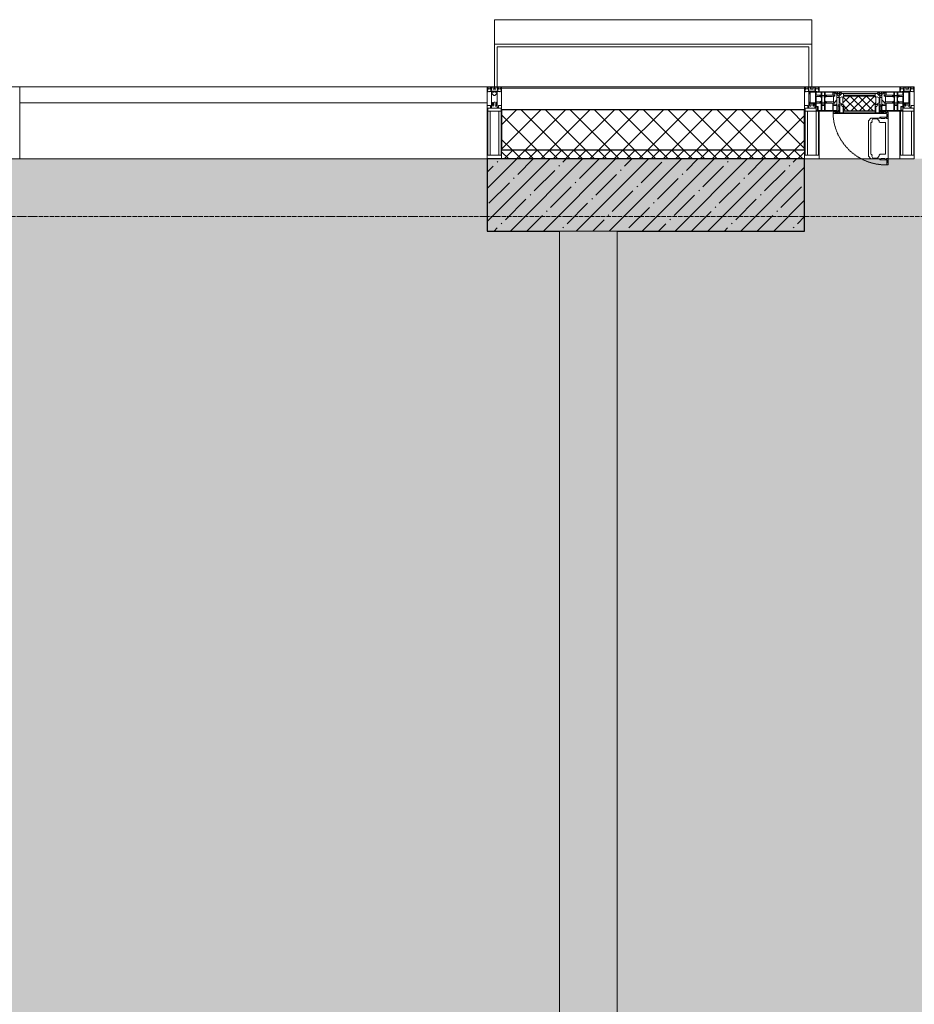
# Model space of a CAD drawing. Header units: millimetres. Extents: x -525784 to 178656, y -69521 to 385150.
# Tile 331 of 389: x -172623 to -169523, y 373214 to 376627. Entities that reach past the tile are written whole.
import ezdxf

# ---------------------------------------------------------------- set-up
doc = ezdxf.new("R2010")
doc.units = ezdxf.units.MM
doc.linetypes.add('-D1-02х01', pattern=[3, 2, -1])
doc.linetypes.add('-D1d1-15x02', pattern=[19, 15, -2, 0, -2])
for name, color, linetype, lineweight in [('_0', 7, 'Continuous', 13), ('A-COLS', 7, 'Continuous', 5), ('A-DETL-GENF', 7, 'Continuous', 5), ('A-GLAZ', 7, 'Continuous', 5), ('A-GLAZ-CURT', 8, 'Continuous', 5), ('A-GLAZ-CWMG', 8, 'Continuous', 5), ('A-WALL', 7, 'Continuous', 5), ('A-WALL-FNSH', 8, 'Continuous', 5), ('I-WALL', 7, 'Continuous', 5), ('S-COLS', 7, 'Continuous', 5), ('S-GRID', 7, 'Continuous', 5)]:
    doc.layers.add(name, color=color, linetype=linetype, lineweight=lineweight)

# ---------------------------------------------------------------- blocks, each defined once
blk = doc.blocks.new('System Panel - A_PAN_Glass-5026823-50_AS_M_L24')
at = {"layer": 'A-GLAZ-CURT'}
for p, q in [((810, 0), (-810, 0)), ((-810, 0), (-810, -55)), ((810, -55), (810, 0)), ((-810, -55), (810, -55))]:
    blk.add_line(p, q, dxfattribs=at)
blk = doc.blocks.new('Rectangular Mullion - R_StandardFrame_50Wx250H-3342963-50_AS_M_L24')
at = {"layer": 'A-GLAZ-CWMG'}
blk.add_line((21250, 29450), (19630, 29450), dxfattribs=at)
blk = doc.blocks.new('Rectangular Mullion - R_StandardFrame_50Wx250H-3538113-50_AS_M_L24')
at = {"layer": 'A-GLAZ-CWMG', "lineweight": 9}
for p, q in [((-25, 84), (-25, 250)), ((-25, 250), (25, 250)), ((25, 250), (25, 0)), ((-25, 0), (-25, 17)), ((25, 0), (-25, 0))]:
    blk.add_line(p, q, dxfattribs=at)
blk = doc.blocks.new('Rectangular Mullion - 50Wx250H-2623690-50_AS_M_L24')
at = {"layer": 'A-DETL-GENF'}
for p, q in [((-25, 65.2), (-25, 250)), ((-25, 250), (0, 250)), ((25, 250), (0, 250)), ((25, 65.2), (25, 250)), ((-23, 237.3), (0, 237.3)), ((-23, 237.3), (-23, 73.6)), ((-14.9, 84), (-14.9, 237.3)), ((23, 237.3), (0, 237.3)), ((14.9, 84), (14.9, 237.3)), ((23, 237.3), (23, 73.6)), ((0, 84), (-23, 84)), ((-0.5, 73.6), (-23, 73.6)), ((-14, 71.3), (-14, 65.2)), ((-10, 71.3), (-14, 71.3)), ((-10, 53), (-10, 71.3)), ((0, 84), (23, 84)), ((0.5, 73.6), (23, 73.6)), ((10, 71.3), (14, 71.3)), ((10, 53), (10, 71.3)), ((14, 71.3), (14, 65.2)), ((-14, 65.2), (-25, 65.2)), ((-8.7, 53), (-10, 53)), ((-10, 53), (-10, 17)), ((-8.7, 53), (-7, 54.7)), ((-7, 65.2), (-5.9, 67.3)), ((-7, 65.2), (-7, 54.7)), ((-4.1, 67.3), (-5.9, 67.3)), ((-4.1, 67.3), (-2.9, 65.1)), ((-2.9, 65.1), (-2.9, 54.6)), ((-1.3, 53), (-2.9, 54.6)), ((0, 53), (-1.3, 53)), ((0, 53), (1.3, 53)), ((1.3, 53), (2.9, 54.6)), ((4.1, 67.3), (2.9, 65.1)), ((2.9, 65.1), (2.9, 54.6)), ((4.1, 67.3), (5.9, 67.3)), ((7, 65.2), (5.9, 67.3)), ((7, 65.2), (7, 54.7)), ((8.7, 53), (7, 54.7)), ((8.7, 53), (10, 53)), ((10, 53), (10, 17)), ((14, 65.2), (25, 65.2)), ((-23.8, 14.6), (-25, 14.2)), ((-25, 0), (-25, 14.2)), ((-22.3, 17), (-23.8, 17)), ((-23.8, 17), (-23.8, 14.6)), ((-22.5, 10.6), (-23.8, 14.6)), ((-22.5, 10.6), (-23.7, 9.9)), ((-23.7, 1.3), (-23.7, 9.9)), ((-23.7, 1.3), (-11.8, 1.3)), ((-23.2, 10.2), (-22.5, 8)), ((-22.5, 8), (-22.5, 4.5)), ((-21.3, 4.5), (-22.5, 4.5)), ((-22.3, 17), (-22.3, 16)), ((-22.3, 16), (-21.3, 16)), ((-19, 17.6), (-21.3, 16)), ((-21.3, 4.5), (-21.3, 6.5)), ((-21.3, 6.5), (-14.2, 6.5)), ((-18.4, 16.6), (-19, 17.6)), ((-7.4, 16.6), (-18.4, 16.6)), ((-14.2, 6.5), (-14.2, 4.5)), ((-13.2, 4.5), (-14.2, 4.5)), ((-13.2, 4.5), (-12.2, 7.2)), ((-12.7, 7.6), (-11.3, 11.4)), ((-12.7, 7.6), (-11.8, 6.9)), ((-12.2, 9), (-12.2, 14.8)), ((-12.2, 14.8), (0, 14.8)), ((-11.8, 1.3), (-11.8, 6.9)), ((-10.5, 11.2), (-11.3, 11.4)), ((-10.5, 1.5), (-10.5, 11.2)), ((-4.8, 1.5), (-10.5, 1.5)), ((-10, 17), (-7.5, 17)), ((-8.5, 23), (-1.5, 30)), ((-8.5, 18.5), (-8.5, 23)), ((-7.5, 18.5), (-8.5, 18.5)), ((-7.5, 17), (-7.5, 18.5)), ((-7.4, 18), (-7.4, 16.6)), ((-2.6, 18), (-7.4, 18)), ((0, 8), (-4.8, 8)), ((-4.8, 1.5), (-4.8, 8)), ((-2.6, 18), (-2.6, 16.8)), ((-2.6, 16.8), (0, 16.8)), ((-1.5, 30), (0, 30)), ((1.5, 30), (0, 30)), ((2.6, 16.8), (0, 16.8)), ((0, 14.8), (0, 16.8)), ((0, 14.8), (0, 16.8)), ((12.2, 14.8), (0, 14.8)), ((0, 0), (0, 8)), ((0, 8), (4.8, 8)), ((0, 0), (0, 8)), ((8.5, 23), (1.5, 30)), ((2.6, 18), (2.6, 16.8)), ((2.6, 18), (7.4, 18)), ((4.8, 1.5), (4.8, 8)), ((4.8, 1.5), (10.5, 1.5)), ((7.4, 18), (7.4, 16.6)), ((7.4, 16.6), (18.4, 16.6)), ((7.5, 18.5), (8.5, 18.5)), ((7.5, 17), (7.5, 18.5)), ((10, 17), (7.5, 17)), ((8.5, 18.5), (8.5, 23)), ((10.5, 11.2), (11.3, 11.4)), ((10.5, 1.5), (10.5, 11.2)), ((12.7, 7.6), (11.3, 11.4)), ((12.7, 7.6), (11.8, 6.9)), ((11.8, 1.3), (11.8, 6.9)), ((23.7, 1.3), (11.8, 1.3)), ((12.2, 9), (12.2, 14.8)), ((13.2, 4.5), (12.2, 7.2)), ((13.2, 4.5), (14.2, 4.5)), ((21.3, 6.5), (14.2, 6.5)), ((14.2, 6.5), (14.2, 4.5)), ((18.4, 16.6), (19, 17.6)), ((19, 17.6), (21.3, 16)), ((22.3, 16), (21.3, 16)), ((21.3, 4.5), (21.3, 6.5)), ((21.3, 4.5), (22.5, 4.5)), ((22.3, 17), (22.3, 16)), ((22.3, 17), (23.8, 17)), ((22.5, 10.6), (23.8, 14.6)), ((22.5, 10.6), (23.7, 9.9)), ((23.2, 10.2), (22.5, 8)), ((22.5, 8), (22.5, 4.5)), ((23.7, 1.3), (23.7, 9.9)), ((23.8, 17), (23.8, 14.6)), ((23.8, 14.6), (25, 14.2)), ((25, 0), (25, 14.2)), ((-25, 0), (0, 0)), ((25, 0), (0, 0))]:
    blk.add_line(p, q, dxfattribs=at)
for centre, start, end in [((-0.5, 73.1), 360, 90), ((0.5, 73.1), 90, 180)]:
    blk.add_arc(centre, 0.5, start, end, dxfattribs=at)
blk = doc.blocks.new('Rectangular Mullion - R_StandardFrame_50Wx250H-5026827-50_AS_M_L24')
at = {"layer": 'A-GLAZ-CWMG', "lineweight": 9}
for p, q in [((-25, 0), (-25, 250)), ((-25, 250), (25, 250)), ((25, 250), (25, 0)), ((25, 0), (-25, 0))]:
    blk.add_line(p, q, dxfattribs=at)
blk = doc.blocks.new('A_PAN_Створка - 383мм-V14-50_AS_M_L24')
at = {"layer": 'A-GLAZ-CURT'}
h = blk.add_hatch(dxfattribs=at)
h.set_pattern_fill('FP_16', color=256, style=0, pattern_type=2)
h.set_pattern_definition([(45, (-22540, -29700), (-14.142136, 14.142136), []), (135, (-22540, -29700), (-14.142136, -14.142136), [])])
h.paths.add_polyline_path([(-46.3, -82.7), (54.6, -81.8), (55.5, -62.5), (57.2, -60.8), (57.2, -36.4), (54.9, -34.1), (54.5, -31.8), (-54.5, -31.8), (-54.9, -34.1), (-57.2, -36.4), (-57.2, -60.8), (-54.6, -63.4), (-53.6, -82.7)])
at = {"layer": 'A-DETL-GENF'}
for p, q in [((-70, -32.1), (-61.4, -23.5)), ((-70, -62.5), (-70, -32.1)), ((61.4, -23.5), (-61.4, -23.5)), ((-55.2, -33.8), (-57.3, -35.9)), ((-54.9, -34.1), (-57.2, -36.4)), ((-55.2, -33.8), (-54.8, -31.5)), ((-54.9, -25.8), (-53.9, -24.8)), ((-54.9, -29.5), (-54.9, -25.8)), ((-53.9, -30.5), (-54.9, -29.5)), ((-54.5, -31.8), (-54.9, -34.1)), ((0, -31.5), (-54.8, -31.5)), ((54.5, -31.8), (-54.5, -31.8)), ((-53.9, -24.8), (53.9, -24.8)), ((53.9, -30.5), (-53.9, -30.5)), ((0, -31.5), (54.8, -31.5)), ((54.9, -25.8), (53.9, -24.8)), ((53.9, -30.5), (54.9, -29.5)), ((54.9, -34.1), (54.5, -31.8)), ((55.2, -33.8), (54.8, -31.5)), ((54.9, -29.5), (54.9, -25.8)), ((57.2, -36.4), (54.9, -34.1)), ((55.2, -33.8), (57.3, -35.9)), ((70, -32.1), (61.4, -23.5)), ((70, -62.5), (70, -32.1)), ((-73.9, -62.5), (-70, -62.5)), ((-73.9, -87.5), (-73.9, -62.5)), ((-69.4, -66.5), (-73.9, -66.5)), ((-69.4, -81.5), (-69.4, -66.5)), ((-61.7, -62.5), (-67.9, -62.5)), ((-67.9, -62.5), (-67.9, -89.3)), ((-67.8, -38.3), (-65.7, -37.4)), ((-67.8, -55.7), (-67.8, -38.3)), ((-66, -56.5), (-67.8, -55.7)), ((-66, -56.5), (-62, -59.1)), ((-65.7, -37.4), (-60.8, -34.7)), ((-62, -59.1), (-60.7, -61)), ((-61.7, -64.9), (-61.7, -62.5)), ((-60.1, -67.7), (-61.7, -64.9)), ((-60.8, -34.7), (-57.3, -35.9)), ((-60.7, -61), (-57.4, -61)), ((-56.4, -67.7), (-60.1, -67.7)), ((-57.4, -61), (-54.9, -63.5)), ((-57.2, -36.4), (-57.2, -60.8)), ((-57.2, -60.8), (-54.6, -63.4)), ((-56.4, -89.4), (-56.4, -67.7)), ((-54.9, -63.5), (-54.9, -81.9)), ((-54.6, -63.4), (-54.6, -81.8)), ((54.6, -63.4), (57.2, -60.8)), ((54.6, -81.8), (54.6, -63.4)), ((57.4, -61), (54.9, -63.5)), ((54.9, -63.5), (54.9, -81.9)), ((56.4, -67.7), (60.1, -67.7)), ((56.4, -89.4), (56.4, -67.7)), ((57.2, -60.8), (57.2, -36.4)), ((60.8, -34.7), (57.3, -35.9)), ((60.7, -61), (57.4, -61)), ((60.1, -67.7), (61.7, -64.9)), ((62, -59.1), (60.7, -61)), ((65.7, -37.4), (60.8, -34.7)), ((61.7, -62.5), (67.9, -62.5)), ((61.7, -64.9), (61.7, -62.5)), ((66, -56.5), (62, -59.1)), ((67.8, -38.3), (65.7, -37.4)), ((66, -56.5), (67.8, -55.7)), ((67.8, -55.7), (67.8, -38.3)), ((67.9, -62.5), (67.9, -89.3)), ((69.4, -66.5), (73.9, -66.5)), ((69.4, -81.5), (69.4, -66.5)), ((73.9, -62.5), (70, -62.5)), ((73.9, -87.5), (73.9, -62.5)), ((-91.5, -87.5), (-73.9, -87.5)), ((-91.5, -92), (-91.5, -87.5)), ((-91.5, -92), (91.5, -92)), ((-83.4, -90.3), (-83.4, -87.5)), ((-83.4, -90.3), (-69.4, -90.3)), ((-73.9, -81.5), (-69.4, -81.5)), ((-69.4, -85.5), (-73.9, -85.5)), ((-69.4, -90.3), (-69.4, -85.5)), ((-67.9, -89.3), (-66.9, -90.3)), ((-66.9, -90.3), (-57.4, -90.3)), ((-57.4, -90.3), (-56.4, -89.4)), ((-54.9, -81.9), (-53.8, -83)), ((-54.9, -85.6), (-53.9, -84.6)), ((-54.9, -89.3), (-54.9, -85.6)), ((-53.9, -90.3), (-54.9, -89.3)), ((-54.6, -81.8), (-53.6, -82.7)), ((-53.9, -84.6), (53.9, -84.6)), ((53.9, -90.3), (-53.9, -90.3)), ((53.8, -83), (-53.8, -83)), ((-53.6, -82.7), (53.6, -82.7)), ((53.6, -82.7), (54.6, -81.8)), ((54.9, -81.9), (53.8, -83)), ((54.9, -85.6), (53.9, -84.6)), ((53.9, -90.3), (54.9, -89.3)), ((54.9, -89.3), (54.9, -85.6)), ((57.4, -90.3), (56.4, -89.4)), ((66.9, -90.3), (57.4, -90.3)), ((67.9, -89.3), (66.9, -90.3)), ((73.9, -81.5), (69.4, -81.5)), ((69.4, -85.5), (73.9, -85.5)), ((69.4, -90.3), (69.4, -85.5)), ((83.4, -90.3), (69.4, -90.3)), ((91.5, -87.5), (73.9, -87.5)), ((83.4, -90.3), (83.4, -87.5)), ((91.5, -92), (91.5, -87.5))]:
    blk.add_line(p, q, dxfattribs=at)
at = {"layer": 'A-DETL-GENF', "color": 9, "true_color": 0xc8c8c8}
for p, q in [((95.1, -87.5), (95.1, -105.1)), ((99.6, -87.5), (95.1, -87.5)), ((97.9, -95.6), (95.1, -95.6)), ((97.9, -95.6), (97.9, -109.6)), ((99.6, -270.5), (99.6, -87.5)), ((39.7, -109), (31.1, -117.6)), ((31.1, -117.6), (31.1, -240.4)), ((41.4, -123.8), (39.1, -124.2)), ((39.1, -179), (39.1, -124.2)), ((70.1, -109), (39.7, -109)), ((41.4, -123.8), (43.5, -121.7)), ((45, -113.3), (42.3, -118.2)), ((42.3, -118.2), (43.5, -121.7)), ((45.9, -111.2), (45, -113.3)), ((63.3, -111.2), (45.9, -111.2)), ((64.1, -113), (63.3, -111.2)), ((64.1, -113), (66.7, -117)), ((66.7, -117), (68.6, -118.3)), ((68.6, -118.3), (68.6, -121.6)), ((68.6, -121.6), (71.1, -124.1)), ((70.1, -105.1), (70.1, -109)), ((95.1, -105.1), (70.1, -105.1)), ((71.1, -124.1), (89.5, -124.1)), ((74.1, -109.6), (74.1, -105.1)), ((89.1, -109.6), (74.1, -109.6)), ((89.1, -105.1), (89.1, -109.6)), ((89.5, -124.1), (90.6, -125.2)), ((90.6, -125.2), (90.6, -232.8)), ((93.1, -109.6), (93.1, -105.1)), ((97.9, -109.6), (93.1, -109.6)), ((39.1, -179), (39.1, -233.8)), ((41.4, -234.2), (39.1, -233.8)), ((41.4, -234.2), (43.5, -236.3)), ((42.3, -239.8), (43.5, -236.3)), ((68.6, -236.4), (71.1, -233.9)), ((68.6, -239.7), (68.6, -236.4)), ((71.1, -233.9), (89.5, -233.9)), ((89.5, -233.9), (90.6, -232.8)), ((39.7, -249), (31.1, -240.4)), ((70.1, -249), (39.7, -249)), ((45, -244.7), (42.3, -239.8)), ((45.9, -246.8), (45, -244.7)), ((63.3, -246.8), (45.9, -246.8)), ((64.1, -245), (63.3, -246.8)), ((64.1, -245), (66.7, -241)), ((66.7, -241), (68.6, -239.7)), ((70.1, -252.9), (70.1, -249)), ((95.1, -252.9), (70.1, -252.9)), ((74.1, -248.4), (74.1, -252.9)), ((89.1, -248.4), (74.1, -248.4)), ((89.1, -252.9), (89.1, -248.4)), ((93.1, -248.4), (93.1, -252.9)), ((97.9, -248.4), (93.1, -248.4)), ((95.1, -270.5), (95.1, -252.9)), ((97.9, -262.4), (95.1, -262.4)), ((99.6, -270.5), (95.1, -270.5)), ((97.9, -262.4), (97.9, -248.4))]:
    blk.add_line(p, q, dxfattribs=at)
at = {"layer": 'A-GLAZ'}
for p, q in [((-67.9, -17), (-171, -17)), ((-171, -17), (-171, -57)), ((-171, -18.5), (-153.5, -18.5)), ((-153.5, -18.5), (-152, -20)), ((-152, -20), (-152, -73.5)), ((-150.5, -17), (-150.5, -29.4)), ((-132.4, -18.6), (-150.5, -18.6)), ((-150.5, -29.4), (-132.4, -29.4)), ((-150.5, -33.6), (-150.5, -68)), ((-136.3, -33.6), (-150.5, -33.6)), ((-137.2, -31), (-135.8, -35)), ((-132.5, -31), (-137.2, -31)), ((-132.5, -31.9), (-133.4, -33.7)), ((-133.4, -33.7), (-130.1, -35.3)), ((-132.5, -31.9), (-132.5, -31)), ((-132.4, -29.4), (-132.4, -18.6)), ((-131, -18.2), (-131, -29.5)), ((-120.8, -18.2), (-131, -18.2)), ((-131, -29.5), (-120.8, -29.5)), ((-131, -30.9), (-131, -33)), ((-120.8, -30.9), (-131, -30.9)), ((-129.4, -34.6), (-131, -33)), ((-122.4, -34.6), (-120.8, -33)), ((-118.4, -33.7), (-121.7, -35.3)), ((-120.8, -18.2), (-120.8, -29.5)), ((-120.8, -30.9), (-120.8, -33)), ((-119.3, -18.6), (-92.5, -18.6)), ((-119.3, -29.4), (-119.3, -18.6)), ((-92.5, -29.4), (-119.3, -29.4)), ((-119.3, -31), (-114.6, -31)), ((-119.3, -31.9), (-119.3, -31)), ((-119.3, -31.9), (-118.4, -33.7)), ((-114.6, -31), (-115.9, -35)), ((-94.1, -33.5), (-115.4, -33.5)), ((-89.9, -35.1), (-94.1, -33.5)), ((-92.5, -18.6), (-92.5, -29.4)), ((-90.8, -18.5), (-90.8, -29.4)), ((-87.3, -18.5), (-90.8, -18.5)), ((-90.8, -29.4), (-85.9, -29.4)), ((-89.9, -32.5), (-89.9, -35.1)), ((-85.9, -32.5), (-89.9, -32.5)), ((-87.3, -20.4), (-87.3, -18.5)), ((-87.3, -20.4), (-87.3, -21.9)), ((-84.8, -20.4), (-87.3, -20.4)), ((-87.3, -21.9), (-85.9, -21.9)), ((-85.9, -18.2), (-85.9, -20.4)), ((-75.9, -18.2), (-85.9, -18.2)), ((-85.9, -21.9), (-85.9, -29.4)), ((-85.9, -29.4), (-85.9, -32.5)), ((-83.4, -20.4), (-84.8, -20.4)), ((-70, -33.8), (-83.4, -20.4)), ((-78, -84), (-78, -23.5)), ((-78, -23.5), (-67.9, -23.5)), ((-75.9, -21.5), (-75.9, -18.2)), ((-75.9, -21.5), (-75.9, -23.5)), ((-74.9, -21.5), (-75.9, -21.5)), ((-75.9, -23.5), (-73, -23.5)), ((-74.9, -17.9), (-74.9, -21.5)), ((-68.9, -17.9), (-74.9, -17.9)), ((-67.2, -29.3), (-73, -23.5)), ((-61.4, -23.5), (-70, -32.1)), ((-70, -32.1), (-70, -62.5)), ((-70, -36.8), (-70, -33.8)), ((-68.9, -21.5), (-68.9, -17.9)), ((-67.9, -21.5), (-68.9, -21.5)), ((67.9, -17), (-67.9, -17)), ((-61.4, -23.5), (-67.9, -17)), ((-67.9, -17), (-67.9, -23.5)), ((-67.9, -17), (67.9, -17)), ((-67.9, -21.5), (-67.9, -23.5)), ((-67.9, -23.5), (-64.6, -26.8)), ((-67.9, -23.5), (-64.6, -26.8)), ((-64.6, -26.8), (-67.2, -29.3)), ((-64.6, -26.8), (-61.4, -23.5)), ((61.4, -23.5), (-61.4, -23.5)), ((67.9, -17), (61.4, -23.5)), ((70, -32.1), (61.4, -23.5)), ((61.4, -23.5), (64.6, -26.8)), ((67.9, -23.5), (64.6, -26.8)), ((64.6, -26.8), (67.9, -23.5)), ((64.6, -26.8), (67.2, -29.3)), ((67.2, -29.3), (73, -23.5)), ((67.9, -23.5), (67.9, -17)), ((171, -17), (67.9, -17)), ((67.9, -21.5), (67.9, -23.5)), ((67.9, -21.5), (68.9, -21.5)), ((67.9, -23.5), (78, -23.5)), ((68.9, -17.9), (74.9, -17.9)), ((68.9, -21.5), (68.9, -17.9)), ((70, -33.8), (83.4, -20.4)), ((70, -62.5), (70, -32.1)), ((70, -36.8), (70, -33.8)), ((75.9, -23.5), (73, -23.5)), ((74.9, -17.9), (74.9, -21.5)), ((74.9, -21.5), (75.9, -21.5)), ((75.9, -18.2), (85.9, -18.2)), ((75.9, -21.5), (75.9, -18.2)), ((75.9, -21.5), (75.9, -23.5)), ((78, -23.5), (78, -84)), ((83.4, -20.4), (84.8, -20.4)), ((84.8, -20.4), (87.3, -20.4)), ((85.9, -18.2), (85.9, -20.4)), ((85.9, -21.9), (85.9, -29.4)), ((87.3, -21.9), (85.9, -21.9)), ((85.9, -29.4), (85.9, -32.5)), ((90.8, -29.4), (85.9, -29.4)), ((85.9, -32.5), (89.9, -32.5)), ((87.3, -18.5), (90.8, -18.5)), ((87.3, -20.4), (87.3, -18.5)), ((87.3, -20.4), (87.3, -21.9)), ((89.9, -32.5), (89.9, -35.1)), ((89.9, -35.1), (94.1, -33.5)), ((90.8, -18.5), (90.8, -29.4)), ((92.5, -18.6), (92.5, -29.4)), ((119.3, -18.6), (92.5, -18.6)), ((92.5, -29.4), (119.3, -29.4)), ((94.1, -33.5), (115.4, -33.5)), ((114.6, -31), (115.9, -35)), ((119.3, -31), (114.6, -31)), ((119.3, -31.9), (118.4, -33.7)), ((118.4, -33.7), (121.7, -35.3)), ((119.3, -29.4), (119.3, -18.6)), ((119.3, -31.9), (119.3, -31)), ((120.8, -18.2), (120.8, -29.5)), ((120.8, -18.2), (131, -18.2)), ((131, -29.5), (120.8, -29.5)), ((120.8, -30.9), (120.8, -33)), ((120.8, -30.9), (131, -30.9)), ((122.4, -34.6), (120.8, -33)), ((129.4, -34.6), (131, -33)), ((133.4, -33.7), (130.1, -35.3)), ((131, -18.2), (131, -29.5)), ((131, -30.9), (131, -33)), ((132.4, -18.6), (150.5, -18.6)), ((132.4, -29.4), (132.4, -18.6)), ((150.5, -29.4), (132.4, -29.4)), ((132.5, -31), (137.2, -31)), ((132.5, -31.9), (132.5, -31)), ((132.5, -31.9), (133.4, -33.7)), ((137.2, -31), (135.8, -35)), ((136.3, -33.6), (150.5, -33.6)), ((150.5, -17), (150.5, -29.4)), ((150.5, -33.6), (150.5, -68)), ((153.5, -18.5), (152, -20)), ((152, -20), (152, -73.5)), ((171, -18.5), (153.5, -18.5)), ((171, -57), (171, -17)), ((-171, -55.5), (-152, -55.5)), ((-171, -57), (-156, -57)), ((-153, -60), (-153, -73.5)), ((-136.4, -52.4), (-150.5, -52.4)), ((-150.5, -56.6), (-132.4, -56.6)), ((-150.5, -68), (-143.5, -68)), ((-143.5, -68), (-143.5, -81)), ((-137.2, -54.8), (-135.8, -50.8)), ((-132.5, -54.8), (-137.2, -54.8)), ((-132.1, -36.8), (-135.8, -35)), ((-132.1, -49), (-135.8, -50.8)), ((-133.4, -52), (-130.1, -50.4)), ((-132.5, -53.8), (-133.4, -52)), ((-132.5, -53.8), (-132.5, -54.8)), ((-132.4, -56.6), (-132.4, -82.5)), ((-132.1, -49), (-132.1, -36.8)), ((-129.4, -51.1), (-131, -52.7)), ((-131, -55.1), (-131, -52.7)), ((-120.8, -55.1), (-131, -55.1)), ((-131, -56.5), (-131, -62.6)), ((-131, -56.5), (-120.8, -56.5)), ((-120.8, -62.6), (-131, -62.6)), ((-131, -64.6), (-120.8, -64.6)), ((-131, -82.5), (-131, -64.6)), ((-130.1, -35.3), (-129.4, -34.6)), ((-130.1, -35.3), (-130.1, -50.4)), ((-130.1, -50.4), (-129.4, -51.1)), ((-121.7, -35.3), (-122.4, -34.6)), ((-121.7, -50.4), (-122.4, -51.1)), ((-122.4, -51.1), (-120.8, -52.7)), ((-121.7, -35.3), (-121.7, -50.4)), ((-118.4, -52), (-121.7, -50.4)), ((-120.8, -55.1), (-120.8, -52.7)), ((-120.8, -56.5), (-120.8, -62.6)), ((-120.8, -82.5), (-120.8, -64.6)), ((-119.7, -36.8), (-115.9, -35)), ((-119.7, -49), (-119.7, -36.8)), ((-119.7, -49), (-115.9, -50.8)), ((-119.3, -53.8), (-118.4, -52)), ((-119.3, -53.8), (-119.3, -54.8)), ((-119.3, -54.8), (-114.6, -54.8)), ((-119.3, -56.6), (-119.3, -82.5)), ((-92.5, -56.6), (-119.3, -56.6)), ((-114.6, -54.8), (-115.9, -50.8)), ((-94.1, -52.5), (-115.3, -52.5)), ((-89.9, -50.9), (-94.1, -52.5)), ((-92.5, -56.6), (-92.5, -82.5)), ((-90.8, -56.6), (-85.9, -56.6)), ((-90.8, -62.7), (-90.8, -56.6)), ((-80.4, -62.7), (-90.8, -62.7)), ((-90.8, -64.6), (-90.8, -82.5)), ((-80.1, -64.6), (-90.8, -64.6)), ((-89.9, -35.1), (-89.9, -50.9)), ((-89.9, -52.2), (-89.9, -50.9)), ((-89.9, -52.2), (-88.6, -53.5)), ((-85.9, -53.5), (-88.6, -53.5)), ((-85.9, -53.5), (-78, -45.6)), ((-85.9, -56.6), (-85.9, -53.5)), ((-80.4, -61.1), (-80.4, -62.7)), ((-78, -61.1), (-80.4, -61.1)), ((-80.1, -66.1), (-80.1, -64.6)), ((-78, -66.1), (-80.1, -66.1)), ((-78, -36.8), (-70, -36.8)), ((-78, -45.6), (-78, -36.8)), ((-78, -66.1), (-78, -61.1)), ((-70, -62.5), (-73.9, -62.5)), ((-73.9, -62.5), (-73.9, -87.5)), ((78, -36.8), (70, -36.8)), ((73.9, -62.5), (70, -62.5)), ((73.9, -87.5), (73.9, -62.5)), ((78, -45.6), (78, -36.8)), ((85.9, -53.5), (78, -45.6)), ((78, -61.1), (80.4, -61.1)), ((78, -66.1), (78, -61.1)), ((78, -66.1), (80.1, -66.1)), ((80.1, -64.6), (90.8, -64.6)), ((80.1, -66.1), (80.1, -64.6)), ((80.4, -61.1), (80.4, -62.7)), ((80.4, -62.7), (90.8, -62.7)), ((85.9, -53.5), (88.6, -53.5)), ((85.9, -56.6), (85.9, -53.5)), ((90.8, -56.6), (85.9, -56.6)), ((89.9, -52.2), (88.6, -53.5)), ((89.9, -35.1), (89.9, -50.9)), ((89.9, -50.9), (94.1, -52.5)), ((89.9, -52.2), (89.9, -50.9)), ((90.8, -62.7), (90.8, -56.6)), ((90.8, -64.6), (90.8, -82.5)), ((92.5, -56.6), (119.3, -56.6)), ((92.5, -56.6), (92.5, -82.5)), ((94.1, -52.5), (115.3, -52.5)), ((114.6, -54.8), (115.9, -50.8)), ((119.3, -54.8), (114.6, -54.8)), ((119.7, -36.8), (115.9, -35)), ((119.7, -49), (115.9, -50.8)), ((118.4, -52), (121.7, -50.4)), ((119.3, -53.8), (118.4, -52)), ((119.3, -53.8), (119.3, -54.8)), ((119.3, -56.6), (119.3, -82.5)), ((119.7, -49), (119.7, -36.8)), ((122.4, -51.1), (120.8, -52.7)), ((120.8, -55.1), (120.8, -52.7)), ((120.8, -55.1), (131, -55.1)), ((120.8, -56.5), (120.8, -62.6)), ((131, -56.5), (120.8, -56.5)), ((120.8, -62.6), (131, -62.6)), ((120.8, -82.5), (120.8, -64.6)), ((131, -64.6), (120.8, -64.6)), ((121.7, -35.3), (122.4, -34.6)), ((121.7, -35.3), (121.7, -50.4)), ((121.7, -50.4), (122.4, -51.1)), ((130.1, -35.3), (129.4, -34.6)), ((130.1, -50.4), (129.4, -51.1)), ((129.4, -51.1), (131, -52.7)), ((130.1, -35.3), (130.1, -50.4)), ((133.4, -52), (130.1, -50.4)), ((131, -55.1), (131, -52.7)), ((131, -56.5), (131, -62.6)), ((131, -82.5), (131, -64.6)), ((132.1, -36.8), (135.8, -35)), ((132.1, -49), (132.1, -36.8)), ((132.1, -49), (135.8, -50.8)), ((150.5, -56.6), (132.4, -56.6)), ((132.4, -56.6), (132.4, -82.5)), ((132.5, -53.8), (133.4, -52)), ((132.5, -53.8), (132.5, -54.8)), ((132.5, -54.8), (137.2, -54.8)), ((137.2, -54.8), (135.8, -50.8)), ((136.4, -52.4), (150.5, -52.4)), ((143.5, -68), (143.5, -81)), ((150.5, -68), (143.5, -68)), ((171, -55.5), (152, -55.5)), ((153, -73.5), (153, -60)), ((156, -57), (171, -57)), ((-153, -73.5), (-150, -73.5)), ((-150.5, -69.5), (-150.5, -73.5)), ((-145, -69.5), (-150.5, -69.5)), ((-150, -73.5), (-150, -84)), ((-150, -84), (-78, -84)), ((-148.5, -81), (-148.5, -82.5)), ((-143.5, -81), (-148.5, -81)), ((-148.5, -82.5), (-132.4, -82.5)), ((-145, -69.5), (-145, -79.5)), ((-131, -82.5), (-120.8, -82.5)), ((-119.3, -82.5), (-92.5, -82.5)), ((-73.9, -87.5), (-91.5, -87.5)), ((-91.5, -87.5), (-91.5, -92)), ((-91.5, -92), (91.5, -92)), ((-90.8, -82.5), (-79.5, -82.5)), ((-78, -84), (-85, -84)), ((-85, -84), (-85, -87.5)), ((-85, -87.5), (-78, -87.5)), ((-79.5, -80.6), (-78, -80.6)), ((-79.5, -82.5), (-79.5, -80.6)), ((-78, -87.5), (-78, -84)), ((-78, -84), (-73.9, -84)), ((73.9, -84), (78, -84)), ((91.5, -87.5), (73.9, -87.5)), ((79.5, -80.6), (78, -80.6)), ((78, -87.5), (78, -84)), ((78, -84), (85, -84)), ((78, -84), (150, -84)), ((85, -87.5), (78, -87.5)), ((79.5, -82.5), (79.5, -80.6)), ((90.8, -82.5), (79.5, -82.5)), ((85, -84), (85, -87.5)), ((91.5, -92), (91.5, -87.5)), ((119.3, -82.5), (92.5, -82.5)), ((131, -82.5), (120.8, -82.5)), ((148.5, -82.5), (132.4, -82.5)), ((143.5, -81), (148.5, -81)), ((145, -69.5), (150.5, -69.5)), ((145, -69.5), (145, -79.5)), ((148.5, -81), (148.5, -82.5)), ((150, -84), (150, -73.5)), ((150, -73.5), (153, -73.5)), ((150.5, -69.5), (150.5, -73.5))]:
    blk.add_line(p, q, dxfattribs=at)
for centre, start, end in [((-156, -60), 0, 90), ((156, -60), 90, 180)]:
    blk.add_arc(centre, 3, start, end, dxfattribs=at)
at = {"layer": 'A-GLAZ', "linetype": '-D1-02х01'}
blk.add_arc((91.4, -87.5), 183, 181.4091, 271.1445, dxfattribs=at)
blk = doc.blocks.new('Rectangular Mullion - 50Wx250H-V4-50_AS_M_L24')
at = {"layer": 'A-DETL-GENF'}
for p, q in [((-25, 65.2), (-25, 250)), ((-25, 250), (0, 250)), ((25, 250), (0, 250)), ((25, 84), (25, 250)), ((-23, 237.3), (0, 237.3)), ((-23, 237.3), (-23, 73.6)), ((-14.9, 84), (-14.9, 237.3)), ((23, 237.3), (0, 237.3)), ((14.9, 84), (14.9, 237.3)), ((23, 237.3), (23, 84)), ((0, 84), (-23, 84)), ((-0.5, 73.6), (-23, 73.6)), ((-14, 71.3), (-14, 65.2)), ((-10, 71.3), (-14, 71.3)), ((-10, 53), (-10, 71.3)), ((0, 84), (15, 84)), ((0.5, 73.6), (15, 73.6)), ((10, 71.3), (12, 71.3)), ((10, 57.4), (10, 71.3)), ((-14, 65.2), (-25, 65.2)), ((-8.7, 53), (-10, 53)), ((-10, 53), (-10, 17)), ((-8.7, 53), (-7, 54.7)), ((-7, 65.2), (-5.9, 67.3)), ((-7, 65.2), (-7, 54.7)), ((-4.1, 67.3), (-5.9, 67.3)), ((-4.1, 67.3), (-2.9, 65.1)), ((-2.9, 65.1), (-2.9, 57)), ((4.1, 67.3), (2.9, 65.1)), ((2.9, 65.1), (2.9, 57)), ((4.1, 67.3), (5.9, 67.3)), ((7, 65.2), (5.9, 67.3)), ((7, 65.2), (7, 57)), ((-23.8, 14.6), (-25, 14.2)), ((-25, 0), (-25, 14.2)), ((-22.3, 17), (-23.8, 17)), ((-23.8, 17), (-23.8, 14.6)), ((-22.5, 10.6), (-23.8, 14.6)), ((-22.5, 10.6), (-23.7, 9.9)), ((-23.7, 1.3), (-23.7, 9.9)), ((-23.7, 1.3), (-11.8, 1.3)), ((-23.2, 10.2), (-22.5, 8)), ((-22.5, 8), (-22.5, 4.5)), ((-21.3, 4.5), (-22.5, 4.5)), ((-22.3, 17), (-22.3, 16)), ((-22.3, 16), (-21.3, 16)), ((-19, 17.6), (-21.3, 16)), ((-21.3, 4.5), (-21.3, 6.5)), ((-21.3, 6.5), (-14.2, 6.5)), ((-18.4, 16.6), (-19, 17.6)), ((-7.4, 16.6), (-18.4, 16.6)), ((-14.2, 6.5), (-14.2, 4.5)), ((-13.2, 4.5), (-14.2, 4.5)), ((-13.2, 4.5), (-12.2, 7.2)), ((-12.7, 7.6), (-11.3, 11.4)), ((-12.7, 7.6), (-11.8, 6.9)), ((-12.2, 9), (-12.2, 14.8)), ((-12.2, 14.8), (0, 14.8)), ((-11.8, 1.3), (-11.8, 6.9)), ((-10.5, 11.2), (-11.3, 11.4)), ((-10.5, 1.5), (-10.5, 11.2)), ((-4.8, 1.5), (-10.5, 1.5)), ((-10, 17), (-7.5, 17)), ((-8.5, 23), (-6, 25.5)), ((-8.5, 18.5), (-8.5, 23)), ((-7.5, 18.5), (-8.5, 18.5)), ((-7.5, 17), (-7.5, 18.5)), ((-7.4, 18), (-7.4, 16.6)), ((-6, 18), (-7.4, 18)), ((0, 8), (-4.8, 8)), ((-4.8, 1.5), (-4.8, 8)), ((-2.6, 16.8), (0, 16.8)), ((2.6, 16.8), (0, 16.8)), ((0, 14.8), (0, 16.8)), ((0, 14.8), (0, 16.8)), ((12.2, 14.8), (0, 14.8)), ((0, 0), (0, 8)), ((0, 8), (4.8, 8)), ((0, 0), (0, 8)), ((4.8, 1.5), (4.8, 8)), ((4.8, 1.5), (10.5, 1.5)), ((7.4, 16.6), (18.4, 16.6)), ((10.5, 11.2), (11.3, 11.4)), ((10.5, 1.5), (10.5, 11.2)), ((12.7, 7.6), (11.3, 11.4)), ((12.7, 7.6), (11.8, 6.9)), ((11.8, 1.3), (11.8, 6.9)), ((23.7, 1.3), (11.8, 1.3)), ((12.2, 9), (12.2, 14.8)), ((13.2, 4.5), (12.2, 7.2)), ((13.2, 4.5), (14.2, 4.5)), ((21.3, 6.5), (14.2, 6.5)), ((14.2, 6.5), (14.2, 4.5)), ((19.9, 17), (21.3, 16)), ((22.3, 16), (21.3, 16)), ((21.3, 4.5), (21.3, 6.5)), ((21.3, 4.5), (22.5, 4.5)), ((22.3, 17), (22.3, 16)), ((22.5, 10.6), (23.8, 14.6)), ((22.5, 10.6), (23.7, 9.9)), ((23.2, 10.2), (22.5, 8)), ((22.5, 8), (22.5, 4.5)), ((23.7, 1.3), (23.7, 9.9)), ((23.8, 17), (23.8, 14.6)), ((23.8, 14.6), (25, 14.2)), ((25, 0), (25, 14.2)), ((-25, 0), (0, 0)), ((25, 0), (0, 0))]:
    blk.add_line(p, q, dxfattribs=at)
for centre, start, end in [((-0.5, 73.1), 360, 90), ((0.5, 73.1), 90, 180)]:
    blk.add_arc(centre, 0.5, start, end, dxfattribs=at)
blk = doc.blocks.new('Rectangular Mullion - R_StandardFrame_50Wx250H-3538118-50_AS_M_L24')
at = {"layer": 'A-GLAZ-CWMG', "lineweight": 9}
for p, q in [((-25, 0), (-25, 250)), ((-25, 250), (25, 250)), ((25, 250), (25, 84)), ((25, 0), (-25, 0)), ((25, 17), (25, 0))]:
    blk.add_line(p, q, dxfattribs=at)
blk = doc.blocks.new('Rectangular Mullion - 50Wx250H-V1-50_AS_M_L24')
at = {"layer": 'A-DETL-GENF'}
for p, q in [((-25, 84), (-25, 250)), ((-25, 250), (0, 250)), ((25, 250), (0, 250)), ((25, 65.2), (25, 250)), ((-23, 237.3), (0, 237.3)), ((-23, 237.3), (-23, 84)), ((-14.9, 84), (-14.9, 237.3)), ((23, 237.3), (0, 237.3)), ((14.9, 84), (14.9, 237.3)), ((23, 237.3), (23, 73.6)), ((0, 84), (-15, 84)), ((-0.5, 73.6), (-15, 73.6)), ((-10, 71.3), (-12, 71.3)), ((-10, 57.4), (-10, 71.3)), ((0, 84), (23, 84)), ((0.5, 73.6), (23, 73.6)), ((10, 71.3), (14, 71.3)), ((10, 53), (10, 71.3)), ((14, 71.3), (14, 65.2)), ((-7, 65.2), (-5.9, 67.3)), ((-7, 65.2), (-7, 57)), ((-4.1, 67.3), (-5.9, 67.3)), ((-4.1, 67.3), (-2.9, 65.1)), ((-2.9, 65.1), (-2.9, 57)), ((4.1, 67.3), (2.9, 65.1)), ((2.9, 65.1), (2.9, 57)), ((4.1, 67.3), (5.9, 67.3)), ((7, 65.2), (5.9, 67.3)), ((7, 65.2), (7, 54.7)), ((8.7, 53), (7, 54.7)), ((8.7, 53), (10, 53)), ((10, 53), (10, 17)), ((14, 65.2), (25, 65.2)), ((-23.8, 14.6), (-25, 14.2)), ((-25, 0), (-25, 14.2)), ((-23.8, 17), (-23.8, 14.6)), ((-22.5, 10.6), (-23.8, 14.6)), ((-22.5, 10.6), (-23.7, 9.9)), ((-23.7, 1.3), (-23.7, 9.9)), ((-23.7, 1.3), (-11.8, 1.3)), ((-23.2, 10.2), (-22.5, 8)), ((-22.5, 8), (-22.5, 4.5)), ((-21.3, 4.5), (-22.5, 4.5)), ((-22.3, 17), (-22.3, 16)), ((-22.3, 16), (-21.3, 16)), ((-19.9, 17), (-21.3, 16)), ((-21.3, 4.5), (-21.3, 6.5)), ((-21.3, 6.5), (-14.2, 6.5)), ((-7.4, 16.6), (-18.4, 16.6)), ((-14.2, 6.5), (-14.2, 4.5)), ((-13.2, 4.5), (-14.2, 4.5)), ((-13.2, 4.5), (-12.2, 7.2)), ((-12.7, 7.6), (-11.3, 11.4)), ((-12.7, 7.6), (-11.8, 6.9)), ((-12.2, 9), (-12.2, 14.8)), ((-12.2, 14.8), (0, 14.8)), ((-11.8, 1.3), (-11.8, 6.9)), ((-10.5, 11.2), (-11.3, 11.4)), ((-10.5, 1.5), (-10.5, 11.2)), ((-4.8, 1.5), (-10.5, 1.5)), ((0, 8), (-4.8, 8)), ((-4.8, 1.5), (-4.8, 8)), ((-2.6, 16.8), (0, 16.8)), ((2.6, 16.8), (0, 16.8)), ((0, 14.8), (0, 16.8)), ((0, 14.8), (0, 16.8)), ((12.2, 14.8), (0, 14.8)), ((0, 0), (0, 8)), ((0, 8), (4.8, 8)), ((0, 0), (0, 8)), ((4.8, 1.5), (4.8, 8)), ((4.8, 1.5), (10.5, 1.5)), ((8.5, 23), (6, 25.5)), ((6, 18), (7.4, 18)), ((7.4, 18), (7.4, 16.6)), ((7.4, 16.6), (18.4, 16.6)), ((7.5, 18.5), (8.5, 18.5)), ((7.5, 17), (7.5, 18.5)), ((10, 17), (7.5, 17)), ((8.5, 18.5), (8.5, 23)), ((10.5, 11.2), (11.3, 11.4)), ((10.5, 1.5), (10.5, 11.2)), ((12.7, 7.6), (11.3, 11.4)), ((12.7, 7.6), (11.8, 6.9)), ((11.8, 1.3), (11.8, 6.9)), ((23.7, 1.3), (11.8, 1.3)), ((12.2, 9), (12.2, 14.8)), ((13.2, 4.5), (12.2, 7.2)), ((13.2, 4.5), (14.2, 4.5)), ((21.3, 6.5), (14.2, 6.5)), ((14.2, 6.5), (14.2, 4.5)), ((18.4, 16.6), (19, 17.6)), ((19, 17.6), (21.3, 16)), ((22.3, 16), (21.3, 16)), ((21.3, 4.5), (21.3, 6.5)), ((21.3, 4.5), (22.5, 4.5)), ((22.3, 17), (22.3, 16)), ((22.3, 17), (23.8, 17)), ((22.5, 10.6), (23.8, 14.6)), ((22.5, 10.6), (23.7, 9.9)), ((23.2, 10.2), (22.5, 8)), ((22.5, 8), (22.5, 4.5)), ((23.7, 1.3), (23.7, 9.9)), ((23.8, 17), (23.8, 14.6)), ((23.8, 14.6), (25, 14.2)), ((25, 0), (25, 14.2)), ((-25, 0), (0, 0)), ((25, 0), (0, 0))]:
    blk.add_line(p, q, dxfattribs=at)
for centre, start, end in [((-0.5, 73.1), 360, 90), ((0.5, 73.1), 90, 180)]:
    blk.add_arc(centre, 0.5, start, end, dxfattribs=at)
blk = doc.blocks.new('Rectangular Mullion - R_StandardFrame_50Wx250H-V15-50_AS_M_L24')
at = {"layer": 'A-GLAZ-CWMG', "lineweight": 9}
for p, q in [((-25, 84), (-25, 250)), ((-25, 250), (25, 250)), ((25, 250), (25, 0)), ((-25, 0), (-25, 17)), ((25, 0), (-25, 0))]:
    blk.add_line(p, q, dxfattribs=at)
blk = doc.blocks.new('Rectangular Mullion - R_StandardFrame_50Wx250H-3326791-50_AS_M_L24')
at = {"layer": 'A-GLAZ-CWMG'}
for p, q in [((22400, 29700), (22680, 29700)), ((22400, 29450), (22610.1, 29450)), ((22639.6, 29450), (22680, 29450))]:
    blk.add_line(p, q, dxfattribs=at)
blk = doc.blocks.new('RST_AR_KMN_R22_B3_FCD_rvt-1-50_AS_M_L24')
at = {"layer": 'A-WALL'}
h = blk.add_hatch(dxfattribs=at)
h.set_pattern_fill('FP_7', color=256, style=0, pattern_type=2)
h.set_pattern_definition([(45, (0, 0), (-42.42641, 42.42641), []), (135, (0, 0), (-42.42641, -42.42641), [])])
h.paths.add_polyline_path([(21937, 29480), (22350, 29480), (22350, 29620), (21300, 29620), (21300, 29480), (21358.3, 29480)])
h = blk.add_hatch(dxfattribs=at)
h.set_pattern_fill('FP_6', color=256, style=0, pattern_type=2)
h.set_pattern_definition([(45, (0, 0), (-21.213203, 21.213203), []), (135, (0, 0), (-21.213203, -21.213203), [])])
h.paths.add_polyline_path([(22350, 29450), (22350, 29480), (21300, 29480), (21300, 29450), (22226.3, 29450)])
at = {"layer": 'A-COLS'}
for p, q in [((22375, 29932.7), (21275, 29932.7)), ((21275, 29848.3), (21275, 29932.7)), ((22375, 29932.7), (22375, 29848.3))]:
    blk.add_line(p, q, dxfattribs=at)
at = {"layer": 'A-COLS', "lineweight": 18}
for p, q in [((22375, 29848.3), (21275, 29848.3)), ((21275, 29848.3), (21275, 29700)), ((21285, 29700), (21285, 29838.3)), ((21285, 29838.3), (22365, 29838.3)), ((22365, 29838.3), (22365, 29700)), ((22375, 29700), (22375, 29848.3)), ((21275, 29700), (21285, 29700)), ((22365, 29700), (22375, 29700))]:
    blk.add_line(p, q, dxfattribs=at)
at = {"layer": 'A-WALL'}
for p, q in [((21300, 29695), (21300, 29620)), ((22350, 29695), (21300, 29695)), ((22350, 29620), (22350, 29695)), ((21300, 29480), (21300, 29450)), ((22350, 29450), (22350, 29480)), ((21300, 29450), (22350, 29450))]:
    blk.add_line(p, q, dxfattribs=at)
at = {"layer": 'A-WALL', "lineweight": 25}
for p, q in [((21300, 29620), (21300, 29480)), ((22350, 29620), (21300, 29620)), ((22350, 29480), (22350, 29620)), ((22350, 29480), (21300, 29480))]:
    blk.add_line(p, q, dxfattribs=at)
at = {"layer": 'A-WALL-FNSH'}
for p, q in [((22350, 29700), (21300, 29700)), ((21300, 29700), (21300, 29695)), ((22350, 29695), (22350, 29700))]:
    blk.add_line(p, q, dxfattribs=at)
at = {"layer": 'A-GLAZ-CURT', "lineweight": 5}
for name, p in [('System Panel - A_PAN_Glass-5026823-50_AS_M_L24', (20440, 29700)), ('A_PAN_Створка - 383мм-V14-50_AS_M_L24', (22540, 29700))]:
    blk.add_blockref(name, p, dxfattribs=at)
at = {"layer": 'A-GLAZ-CWMG', "lineweight": 5, "extrusion": (0, 0, -1), "rotation": 180}
for name, p in [('Rectangular Mullion - R_StandardFrame_50Wx250H-3538113-50_AS_M_L24', (-19605, 29700)), ('Rectangular Mullion - 50Wx250H-2623690-50_AS_M_L24', (-21275, 29700)), ('Rectangular Mullion - R_StandardFrame_50Wx250H-5026827-50_AS_M_L24', (-21275, 29700)), ('Rectangular Mullion - 50Wx250H-V4-50_AS_M_L24', (-22375, 29700)), ('Rectangular Mullion - R_StandardFrame_50Wx250H-3538118-50_AS_M_L24', (-22375, 29700)), ('Rectangular Mullion - 50Wx250H-V1-50_AS_M_L24', (-22705, 29700)), ('Rectangular Mullion - R_StandardFrame_50Wx250H-V15-50_AS_M_L24', (-22705, 29700))]:
    blk.add_blockref(name, p, dxfattribs=at)
at = {"layer": 'A-GLAZ-CWMG', "lineweight": 5}
for name in ['Rectangular Mullion - R_StandardFrame_50Wx250H-3326791-50_AS_M_L24', 'Rectangular Mullion - R_StandardFrame_50Wx250H-3342963-50_AS_M_L24']:
    blk.add_blockref(name, (0, 0), dxfattribs=at)

msp = doc.modelspace()

# ---------------------------------------------------------------- hatches: boundary and pattern name
at = {"layer": '_0', "transparency": 33554534}
h = msp.add_hatch(color=252, dxfattribs=at)
h.dxf.hatch_style = 1
h.paths.add_polyline_path([(-154802.1, 346193.4), (-192753.7, 346193.4), (-192753.7, 376145), (-154802.1, 376145)])
h.paths.add_polyline_path([(-161802.9, 356694.2), (-161802.9, 356294.2), (-161302.9, 356294.2), (-161302.9, 353444.2), (-163402.9, 353444.2), (-163402.9, 354644.2), (-183902.9, 354644.2), (-183902.9, 353444.2), (-186502.9, 353444.2), (-186502.9, 355844.2), (-186002.9, 355844.2), (-186002.9, 356694.2), (-183902.9, 356694.2), (-183902.9, 360744.2), (-179002.9, 360744.2), (-179002.9, 359244.2), (-177402.9, 359244.2), (-177402.9, 365644.2), (-185752.9, 365644.2), (-185752.9, 367444.2), (-185753.5, 367444.2), (-185753.5, 367644.2), (-183902.9, 367644.2), (-183902.9, 367694.2), (-163952.9, 367694.2), (-163952.9, 369444.2), (-160672.9, 369444.2), (-160672.9, 367444.2), (-161752.9, 367444.2), (-161752.9, 365644.2), (-169802.9, 365644.2), (-169802.9, 356694.2)], flags=16)
at = {"layer": 'I-WALL'}
h = msp.add_hatch(dxfattribs=at)
h.set_pattern_fill('FP_43', color=256, style=0, pattern_type=2)
h.set_pattern_definition([(45, (-192252.93, 346694.18), (-75.43415, 75.43415), [106.68, -17.78, 3.556, -17.78]), (45, (-192252.93, 346769.56), (-75.43415, 75.43415), []), (50, (-192252.93, 346694.18), (127.52922, -11.15758), [13.335, -146.685]), (355, (-192252.93, 346694.18), (-24.66966, 133.74002), [10.668, -117.348]), (100.451, (-192242.31, 346693.25), (102.85973, 122.5818), [11.333, -124.663]), (46.184, (-192252.93, 346729.74), (189.75516, -29.43036), [20.002, -220.027]), (96.636, (-192237.12, 346727.29), (166.1822, 173.1996), [17, -186.995]), (351.184, (-192252.93, 346729.74), (166.1839, 173.1976), [16.002, -176.022]), (21, (-192235.15, 346720.85), (106.13027, -71.58603), [13.335, -146.685]), (326, (-192235.15, 346720.85), (43.26188, 128.93175), [10.668, -117.348]), (71.451, (-192226.31, 346714.88), (149.39198, 57.34505), [11.333, -124.663]), (37.5, (-192252.935, 346694.178), (2.16223, 59.18836), [3.353, -112.573, 3.353, -115.773, -117.792]), (37.5, (-192252.935, 346694.178), (2.16223, 59.18836), [-235.052, 3.353, -114.44]), (7.5, (-192252.935, 346694.18), (46.77386, 70.12615), [3.353, -64.567, 3.353, -109.906, -44.894]), (7.5, (-192252.935, 346694.18), (46.77386, 70.12615), [-181.178, 3.353, -41.542]), (327.5, (-192292.584, 346694.18), (94.91367, -4.010093), [3.353, -41.097, 3.353, -135.331, -184.023]), (327.5, (-192292.584, 346694.18), (94.91367, -4.010093), [-183.134, 3.353, -180.67]), (317.5, (-192310.36, 346694.18), (103.69057, 17.79882), [3.353, -54.432, 3.353, -88.748, -130.683]), (317.5, (-192310.36, 346694.18), (103.69057, 17.79882), [-149.885, 3.353, -127.33])])
h.paths.add_polyline_path([(-170752.9, 369244.2), (-170552.9, 369244.2), (-170552.9, 375894.2), (-170752.9, 375894.2), (-170752.9, 369990.6)])
at = {"layer": 'S-COLS'}
h = msp.add_hatch(dxfattribs=at)
h.set_pattern_fill('FP_1', color=256, style=0, pattern_type=2)
h.set_pattern_definition([(45, (-192252.935, 346694.18), (-57.02463, 57.02463), []), (45, (-192195.91, 346694.18), (-57.02463, 57.02463), [100.806, -20.161, 3.353, -16.808])])
h.paths.add_polyline_path([(-170894.7, 375894.2), (-169902.9, 375894.2), (-169902.9, 376144.2), (-171002.9, 376144.2), (-171002.9, 375894.2)])

# ---------------------------------------------------------------- linework, layer by layer
at = {"layer": 'A-WALL', "lineweight": 9}
for p, q in [((-170752.9, 375894.2), (-170752.9, 369244.2)), ((-170552.9, 369244.2), (-170552.9, 375894.2))]:
    msp.add_line(p, q, dxfattribs=at)
at = {"layer": 'A-WALL'}
msp.add_line((-170552.9, 375894.2), (-170752.9, 375894.2), dxfattribs=at)
at = {"layer": 'I-WALL'}
for p, q in [((-172622.9, 376145), (-171002.9, 376145)), ((-171002.9, 376144.2), (-172622.9, 376144.2)), ((-169852.9, 376145), (-169642.8, 376145)), ((-169642.8, 376144.2), (-169852.9, 376144.2)), ((-169613.3, 376145), (-169572.9, 376145)), ((-169572.9, 376144.2), (-169613.3, 376144.2))]:
    msp.add_line(p, q, dxfattribs=at)
at = {"layer": 'S-COLS', "lineweight": 25}
for p, q in [((-171002.9, 376144.2), (-171002.9, 375894.2)), ((-169902.9, 376144.2), (-171002.9, 376144.2)), ((-169902.9, 375894.2), (-169902.9, 376144.2)), ((-171002.9, 375894.2), (-170752.9, 375894.2)), ((-170552.9, 375894.2), (-169902.9, 375894.2))]:
    msp.add_line(p, q, dxfattribs=at)
at = {"layer": 'S-COLS'}
msp.add_line((-170752.9, 375894.2), (-170552.9, 375894.2), dxfattribs=at)
at = {"layer": 'S-GRID', "linetype": '-D1d1-15x02'}
msp.add_line((-195228.5, 375944.2), (-153552.8, 375944.2), dxfattribs=at)

# ---------------------------------------------------------------- block references
at = {"lineweight": 5}
msp.add_blockref('RST_AR_KMN_R22_B3_FCD_rvt-1-50_AS_M_L24', (-192252.9, 346694.2), dxfattribs=at)

doc.saveas('drawing.dxf')
